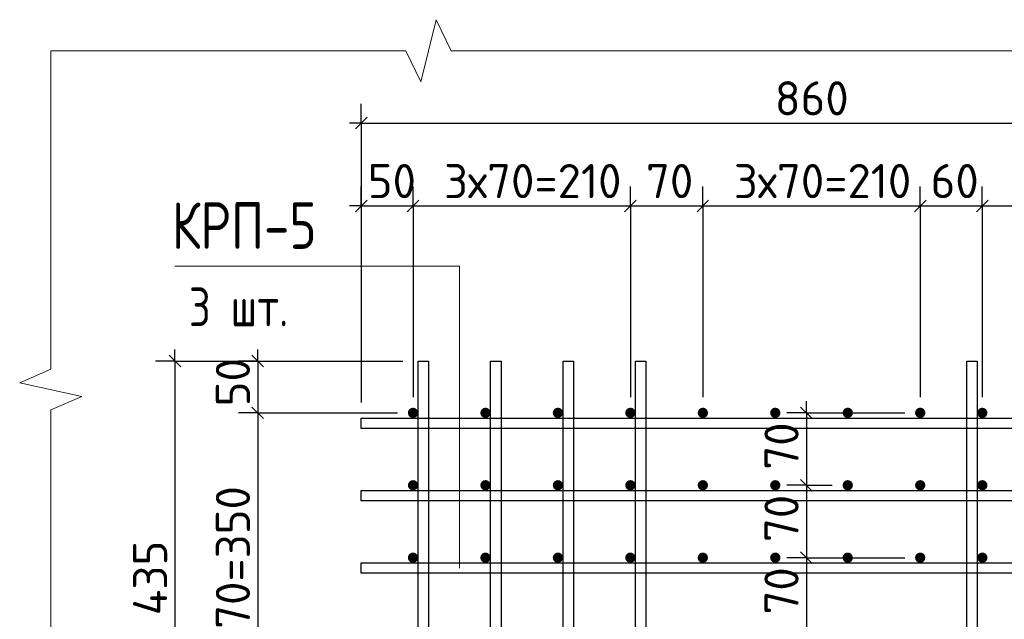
# Model space of a CAD drawing. Header units: millimetres. Extents: x 40580 to 1930067, y -240640 to 81020.
# Tile 388 of 656: x 1105585 to 1111927, y -198999 to -195135. Entities that reach past the tile are written whole.
import ezdxf

# ---------------------------------------------------------------- set-up
doc = ezdxf.new("R2010")
doc.units = ezdxf.units.MM
for name, color, linetype, lineweight in [('Standard', 7, 'Continuous', 25), ('Вспомогательная арматура', 52, 'Continuous', 25), ('Позиционная метка номер позиции', 7, 'Continuous', 13), ('Примечания', 7, 'Continuous', 13)]:
    doc.layers.add(name, color=color, linetype=linetype, lineweight=lineweight)
doc.styles.add('GOST 2.304', font='isocpeur.ttf', dxfattribs={"width": 0.8})
doc.styles.add('ISOCPEUR', font='isocpeur.ttf')

msp = doc.modelspace()

# ---------------------------------------------------------------- hatches: boundary and pattern name
at = {"linetype": 'Continuous', "lineweight": 50, "transparency": 33554687}
for points in [[(1108151.8, -197668.2), (1108149.2, -197655.5), (1108142, -197644.6), (1108131.2, -197637.4), (1108118.4, -197634.9), (1108105.7, -197637.4), (1108094.9, -197644.6), (1108087.6, -197655.5), (1108085.1, -197668.2), (1108087.6, -197681), (1108094.9, -197691.8), (1108105.7, -197699), (1108118.4, -197701.5), (1108131.2, -197699), (1108142, -197691.8), (1108149.2, -197681)], [(1108618.4, -197668.2), (1108615.9, -197655.5), (1108608.7, -197644.6), (1108597.9, -197637.4), (1108585.1, -197634.9), (1108572.3, -197637.4), (1108561.5, -197644.6), (1108554.3, -197655.5), (1108551.8, -197668.2), (1108554.3, -197681), (1108561.5, -197691.8), (1108572.3, -197699), (1108585.1, -197701.5), (1108597.9, -197699), (1108608.7, -197691.8), (1108615.9, -197681)], [(1109085.1, -197668.2), (1109082.6, -197655.5), (1109075.3, -197644.6), (1109064.5, -197637.4), (1109051.8, -197634.9), (1109039, -197637.4), (1109028.2, -197644.6), (1109021, -197655.5), (1109018.4, -197668.2), (1109021, -197681), (1109028.2, -197691.8), (1109039, -197699), (1109051.8, -197701.5), (1109064.5, -197699), (1109075.3, -197691.8), (1109082.6, -197681)], [(1109551.8, -197668.2), (1109549.2, -197655.5), (1109542, -197644.6), (1109531.2, -197637.4), (1109518.4, -197634.9), (1109505.7, -197637.4), (1109494.9, -197644.6), (1109487.6, -197655.5), (1109485.1, -197668.2), (1109487.6, -197681), (1109494.9, -197691.8), (1109505.7, -197699), (1109518.4, -197701.5), (1109531.2, -197699), (1109542, -197691.8), (1109549.2, -197681)], [(1110018.4, -197668.2), (1110015.9, -197655.5), (1110008.7, -197644.6), (1109997.9, -197637.4), (1109985.1, -197634.9), (1109972.3, -197637.4), (1109961.5, -197644.6), (1109954.3, -197655.5), (1109951.8, -197668.2), (1109954.3, -197681), (1109961.5, -197691.8), (1109972.3, -197699), (1109985.1, -197701.5), (1109997.9, -197699), (1110008.7, -197691.8), (1110015.9, -197681)], [(1110485.1, -197668.2), (1110482.6, -197655.5), (1110475.3, -197644.6), (1110464.5, -197637.4), (1110451.8, -197634.9), (1110439, -197637.4), (1110428.2, -197644.6), (1110421, -197655.5), (1110418.4, -197668.2), (1110421, -197681), (1110428.2, -197691.8), (1110439, -197699), (1110451.8, -197701.5), (1110464.5, -197699), (1110475.3, -197691.8), (1110482.6, -197681)], [(1110951.8, -197668.2), (1110949.2, -197655.5), (1110942, -197644.6), (1110931.2, -197637.4), (1110918.4, -197634.9), (1110905.7, -197637.4), (1110894.9, -197644.6), (1110887.6, -197655.5), (1110885.1, -197668.2), (1110887.6, -197681), (1110894.9, -197691.8), (1110905.7, -197699), (1110918.4, -197701.5), (1110931.2, -197699), (1110942, -197691.8), (1110949.2, -197681)], [(1111418.4, -197668.2), (1111415.9, -197655.5), (1111408.7, -197644.6), (1111397.9, -197637.4), (1111385.1, -197634.9), (1111372.3, -197637.4), (1111361.5, -197644.6), (1111354.3, -197655.5), (1111351.8, -197668.2), (1111354.3, -197681), (1111361.5, -197691.8), (1111372.3, -197699), (1111385.1, -197701.5), (1111397.9, -197699), (1111408.7, -197691.8), (1111415.9, -197681)], [(1111818.4, -197668.2), (1111815.9, -197655.5), (1111808.7, -197644.6), (1111797.9, -197637.4), (1111785.1, -197634.9), (1111772.3, -197637.4), (1111761.5, -197644.6), (1111754.3, -197655.5), (1111751.8, -197668.2), (1111754.3, -197681), (1111761.5, -197691.8), (1111772.3, -197699), (1111785.1, -197701.5), (1111797.9, -197699), (1111808.7, -197691.8), (1111815.9, -197681)], [(1108151.8, -198134.9), (1108149.2, -198122.1), (1108142, -198111.3), (1108131.2, -198104.1), (1108118.4, -198101.5), (1108105.7, -198104.1), (1108094.9, -198111.3), (1108087.6, -198122.1), (1108085.1, -198134.9), (1108087.6, -198147.6), (1108094.9, -198158.4), (1108105.7, -198165.7), (1108118.4, -198168.2), (1108131.2, -198165.7), (1108142, -198158.4), (1108149.2, -198147.6)], [(1108618.4, -198134.9), (1108615.9, -198122.1), (1108608.7, -198111.3), (1108597.9, -198104.1), (1108585.1, -198101.5), (1108572.3, -198104.1), (1108561.5, -198111.3), (1108554.3, -198122.1), (1108551.8, -198134.9), (1108554.3, -198147.6), (1108561.5, -198158.4), (1108572.3, -198165.7), (1108585.1, -198168.2), (1108597.9, -198165.7), (1108608.7, -198158.4), (1108615.9, -198147.6)], [(1109085.1, -198134.9), (1109082.6, -198122.1), (1109075.3, -198111.3), (1109064.5, -198104.1), (1109051.8, -198101.5), (1109039, -198104.1), (1109028.2, -198111.3), (1109021, -198122.1), (1109018.4, -198134.9), (1109021, -198147.6), (1109028.2, -198158.4), (1109039, -198165.7), (1109051.8, -198168.2), (1109064.5, -198165.7), (1109075.3, -198158.4), (1109082.6, -198147.6)], [(1109551.8, -198134.9), (1109549.2, -198122.1), (1109542, -198111.3), (1109531.2, -198104.1), (1109518.4, -198101.5), (1109505.7, -198104.1), (1109494.9, -198111.3), (1109487.6, -198122.1), (1109485.1, -198134.9), (1109487.6, -198147.6), (1109494.9, -198158.4), (1109505.7, -198165.7), (1109518.4, -198168.2), (1109531.2, -198165.7), (1109542, -198158.4), (1109549.2, -198147.6)], [(1110018.4, -198134.9), (1110015.9, -198122.1), (1110008.7, -198111.3), (1109997.9, -198104.1), (1109985.1, -198101.5), (1109972.3, -198104.1), (1109961.5, -198111.3), (1109954.3, -198122.1), (1109951.8, -198134.9), (1109954.3, -198147.6), (1109961.5, -198158.4), (1109972.3, -198165.7), (1109985.1, -198168.2), (1109997.9, -198165.7), (1110008.7, -198158.4), (1110015.9, -198147.6)], [(1110485.1, -198134.9), (1110482.6, -198122.1), (1110475.3, -198111.3), (1110464.5, -198104.1), (1110451.8, -198101.5), (1110439, -198104.1), (1110428.2, -198111.3), (1110421, -198122.1), (1110418.4, -198134.9), (1110421, -198147.6), (1110428.2, -198158.4), (1110439, -198165.7), (1110451.8, -198168.2), (1110464.5, -198165.7), (1110475.3, -198158.4), (1110482.6, -198147.6)], [(1110951.8, -198134.9), (1110949.2, -198122.1), (1110942, -198111.3), (1110931.2, -198104.1), (1110918.4, -198101.5), (1110905.7, -198104.1), (1110894.9, -198111.3), (1110887.6, -198122.1), (1110885.1, -198134.9), (1110887.6, -198147.6), (1110894.9, -198158.4), (1110905.7, -198165.7), (1110918.4, -198168.2), (1110931.2, -198165.7), (1110942, -198158.4), (1110949.2, -198147.6)], [(1111418.4, -198134.9), (1111415.9, -198122.1), (1111408.7, -198111.3), (1111397.9, -198104.1), (1111385.1, -198101.5), (1111372.3, -198104.1), (1111361.5, -198111.3), (1111354.3, -198122.1), (1111351.8, -198134.9), (1111354.3, -198147.6), (1111361.5, -198158.4), (1111372.3, -198165.7), (1111385.1, -198168.2), (1111397.9, -198165.7), (1111408.7, -198158.4), (1111415.9, -198147.6)], [(1111818.4, -198134.9), (1111815.9, -198122.1), (1111808.7, -198111.3), (1111797.9, -198104.1), (1111785.1, -198101.5), (1111772.3, -198104.1), (1111761.5, -198111.3), (1111754.3, -198122.1), (1111751.8, -198134.9), (1111754.3, -198147.6), (1111761.5, -198158.4), (1111772.3, -198165.7), (1111785.1, -198168.2), (1111797.9, -198165.7), (1111808.7, -198158.4), (1111815.9, -198147.6)], [(1108151.8, -198601.5), (1108149.2, -198588.8), (1108142, -198578), (1108131.2, -198570.7), (1108118.4, -198568.2), (1108105.7, -198570.7), (1108094.9, -198578), (1108087.6, -198588.8), (1108085.1, -198601.5), (1108087.6, -198614.3), (1108094.9, -198625.1), (1108105.7, -198632.3), (1108118.4, -198634.9), (1108131.2, -198632.3), (1108142, -198625.1), (1108149.2, -198614.3)], [(1108618.4, -198601.5), (1108615.9, -198588.8), (1108608.7, -198578), (1108597.9, -198570.7), (1108585.1, -198568.2), (1108572.3, -198570.7), (1108561.5, -198578), (1108554.3, -198588.8), (1108551.8, -198601.5), (1108554.3, -198614.3), (1108561.5, -198625.1), (1108572.3, -198632.3), (1108585.1, -198634.9), (1108597.9, -198632.3), (1108608.7, -198625.1), (1108615.9, -198614.3)], [(1109085.1, -198601.5), (1109082.6, -198588.8), (1109075.3, -198578), (1109064.5, -198570.7), (1109051.8, -198568.2), (1109039, -198570.7), (1109028.2, -198578), (1109021, -198588.8), (1109018.4, -198601.5), (1109021, -198614.3), (1109028.2, -198625.1), (1109039, -198632.3), (1109051.8, -198634.9), (1109064.5, -198632.3), (1109075.3, -198625.1), (1109082.6, -198614.3)], [(1109551.8, -198601.5), (1109549.2, -198588.8), (1109542, -198578), (1109531.2, -198570.7), (1109518.4, -198568.2), (1109505.7, -198570.7), (1109494.9, -198578), (1109487.6, -198588.8), (1109485.1, -198601.5), (1109487.6, -198614.3), (1109494.9, -198625.1), (1109505.7, -198632.3), (1109518.4, -198634.9), (1109531.2, -198632.3), (1109542, -198625.1), (1109549.2, -198614.3)], [(1110018.4, -198601.5), (1110015.9, -198588.8), (1110008.7, -198578), (1109997.9, -198570.7), (1109985.1, -198568.2), (1109972.3, -198570.7), (1109961.5, -198578), (1109954.3, -198588.8), (1109951.8, -198601.5), (1109954.3, -198614.3), (1109961.5, -198625.1), (1109972.3, -198632.3), (1109985.1, -198634.9), (1109997.9, -198632.3), (1110008.7, -198625.1), (1110015.9, -198614.3)], [(1110485.1, -198601.5), (1110482.6, -198588.8), (1110475.3, -198578), (1110464.5, -198570.7), (1110451.8, -198568.2), (1110439, -198570.7), (1110428.2, -198578), (1110421, -198588.8), (1110418.4, -198601.5), (1110421, -198614.3), (1110428.2, -198625.1), (1110439, -198632.3), (1110451.8, -198634.9), (1110464.5, -198632.3), (1110475.3, -198625.1), (1110482.6, -198614.3)], [(1110951.8, -198601.5), (1110949.2, -198588.8), (1110942, -198578), (1110931.2, -198570.7), (1110918.4, -198568.2), (1110905.7, -198570.7), (1110894.9, -198578), (1110887.6, -198588.8), (1110885.1, -198601.5), (1110887.6, -198614.3), (1110894.9, -198625.1), (1110905.7, -198632.3), (1110918.4, -198634.9), (1110931.2, -198632.3), (1110942, -198625.1), (1110949.2, -198614.3)], [(1111418.4, -198601.5), (1111415.9, -198588.8), (1111408.7, -198578), (1111397.9, -198570.7), (1111385.1, -198568.2), (1111372.3, -198570.7), (1111361.5, -198578), (1111354.3, -198588.8), (1111351.8, -198601.5), (1111354.3, -198614.3), (1111361.5, -198625.1), (1111372.3, -198632.3), (1111385.1, -198634.9), (1111397.9, -198632.3), (1111408.7, -198625.1), (1111415.9, -198614.3)], [(1111818.4, -198601.5), (1111815.9, -198588.8), (1111808.7, -198578), (1111797.9, -198570.7), (1111785.1, -198568.2), (1111772.3, -198570.7), (1111761.5, -198578), (1111754.3, -198588.8), (1111751.8, -198601.5), (1111754.3, -198614.3), (1111761.5, -198625.1), (1111772.3, -198632.3), (1111785.1, -198634.9), (1111797.9, -198632.3), (1111808.7, -198625.1), (1111815.9, -198614.3)]]:
    msp.add_hatch(color=7, dxfattribs=at).paths.add_polyline_path(points)

# ---------------------------------------------------------------- linework, layer by layer
at = {"layer": 'Standard', "color": 251, "linetype": 'Continuous', "lineweight": -3, "true_color": 0x656565, "transparency": 33554687}
for p, q in [((1107785.1, -195801.5), (1107785.1, -195676.5)), ((1107785.1, -195801.5), (1107785.1, -195926.5)), ((1107785.1, -195801.5), (1107785.1, -197601.5)), ((1107785.1, -196334.9), (1107785.1, -196209.9)), ((1108118.4, -196334.9), (1108118.4, -196209.9)), ((1109518.4, -196334.9), (1109518.4, -196209.9)), ((1109985.1, -196334.9), (1109985.1, -196209.9)), ((1111385.1, -196334.9), (1111385.1, -196209.9)), ((1111785.1, -196334.9), (1111785.1, -196209.9)), ((1107785.1, -196334.9), (1107785.1, -196459.9)), ((1107785.1, -196334.9), (1107785.1, -197601.5)), ((1108118.4, -196334.9), (1108118.4, -196459.9)), ((1108118.4, -196334.9), (1108118.4, -197568.2)), ((1109518.4, -196334.9), (1109518.4, -196459.9)), ((1109518.4, -196334.9), (1109518.4, -197568.2)), ((1109985.1, -196334.9), (1109985.1, -196459.9)), ((1109985.1, -196334.9), (1109985.1, -197568.2)), ((1111385.1, -196334.9), (1111385.1, -196459.9)), ((1111385.1, -196334.9), (1111385.1, -197568.2)), ((1111785.1, -196334.9), (1111785.1, -196459.9)), ((1111785.1, -196334.9), (1111785.1, -197568.2)), ((1106585.1, -197334.9), (1106460.1, -197334.9)), ((1106585.1, -197334.9), (1106710.1, -197334.9)), ((1106585.1, -197334.9), (1108051.8, -197334.9)), ((1107118.4, -197334.9), (1106993.4, -197334.9)), ((1107118.4, -197334.9), (1107243.4, -197334.9)), ((1107118.4, -197668.2), (1106993.4, -197668.2)), ((1107118.4, -197668.2), (1107243.4, -197668.2)), ((1107118.4, -197668.2), (1108018.4, -197668.2)), ((1110651.8, -197668.2), (1110526.8, -197668.2)), ((1110651.8, -197668.2), (1110776.8, -197668.2)), ((1110651.8, -197668.2), (1111285.1, -197668.2)), ((1110651.8, -198134.9), (1110526.8, -198134.9)), ((1110651.8, -198134.9), (1110776.8, -198134.9)), ((1110651.8, -198134.9), (1110818.4, -198134.9)), ((1110651.8, -198601.5), (1110526.8, -198601.5)), ((1110651.8, -198601.5), (1110776.8, -198601.5)), ((1110651.8, -198601.5), (1111285.1, -198601.5))]:
    msp.add_line(p, q, dxfattribs=at)
at = {"layer": 'Standard', "color": 7, "linetype": 'Continuous', "lineweight": 25, "transparency": 33554687}
for p, q in [((1107747.6, -195839), (1107822.6, -195764)), ((1107747.6, -196372.4), (1107822.6, -196297.4)), ((1108080.9, -196372.4), (1108155.9, -196297.4)), ((1109480.9, -196372.4), (1109555.9, -196297.4)), ((1109947.6, -196372.4), (1110022.6, -196297.4)), ((1111347.6, -196372.4), (1111422.6, -196297.4)), ((1111747.6, -196372.4), (1111822.6, -196297.4)), ((1106547.6, -197297.4), (1106622.6, -197372.4)), ((1107080.9, -197297.4), (1107155.9, -197372.4)), ((1107080.9, -197630.7), (1107155.9, -197705.7)), ((1110614.3, -197630.7), (1110689.3, -197705.7)), ((1110614.3, -198097.4), (1110689.3, -198172.4)), ((1110614.3, -198564), (1110689.3, -198639))]:
    msp.add_line(p, q, dxfattribs=at)
at = {"layer": 'Standard', "color": 7, "linetype": 'Continuous', "lineweight": -3, "transparency": 33554687}
for p, q in [((1107785.1, -195801.5), (1107710.1, -195801.5)), ((1107785.1, -195801.5), (1113518.4, -195801.5)), ((1107785.1, -196334.9), (1107710.1, -196334.9)), ((1107785.1, -196334.9), (1108118.4, -196334.9)), ((1108118.4, -196334.9), (1109518.4, -196334.9)), ((1109518.4, -196334.9), (1109985.1, -196334.9)), ((1109985.1, -196334.9), (1111385.1, -196334.9)), ((1111385.1, -196334.9), (1111785.1, -196334.9)), ((1111785.1, -196334.9), (1113185.1, -196334.9)), ((1106585.1, -197334.9), (1106585.1, -197259.9)), ((1107118.4, -197334.9), (1107118.4, -197259.9)), ((1107118.4, -197334.9), (1107118.4, -197668.2)), ((1110651.8, -197668.2), (1110651.8, -197593.2)), ((1110651.8, -198134.9), (1110651.8, -198601.5)), ((1110651.8, -198601.5), (1110651.8, -199068.2))]:
    msp.add_line(p, q, dxfattribs=at)
for points in [[(1106585.1, -197334.9), (1106585.1, -199061.3), (1106585.1, -199061.3), (1106585.1, -200234.9)], [(1107118.4, -197668.2), (1107118.4, -197716.8), (1107118.4, -197716.8), (1107118.4, -200001.5)], [(1110651.8, -197668.2), (1110651.8, -198121.7), (1110651.8, -198121.7), (1110651.8, -198134.9)]]:
    msp.add_lwpolyline(points, dxfattribs=at)
at = {"layer": 'Standard', "color": 251, "linetype": 'Continuous', "lineweight": -3, "true_color": 0x656565, "transparency": 33554687}
msp.add_lwpolyline([(1107118.4, -197334.9), (1107741.5, -197334.9), (1107741.5, -197334.9), (1108051.8, -197334.9)], dxfattribs=at)
at = {"layer": 'Вспомогательная арматура', "color": 7, "linetype": 'Continuous', "lineweight": 25, "transparency": 33554687}
for points in [[(1108218.4, -197334.9), (1108218.4, -200234.9), (1108151.8, -200234.9), (1108151.8, -197334.9), (1108218.4, -197334.9)], [(1108218.4, -197334.9), (1108218.4, -200234.9), (1108151.8, -200234.9), (1108151.8, -197334.9), (1108218.4, -197334.9)], [(1108685.1, -197334.9), (1108685.1, -200234.9), (1108618.4, -200234.9), (1108618.4, -197334.9), (1108685.1, -197334.9)], [(1108685.1, -197334.9), (1108685.1, -200234.9), (1108618.4, -200234.9), (1108618.4, -197334.9), (1108685.1, -197334.9)], [(1109151.8, -197334.9), (1109151.8, -200234.9), (1109085.1, -200234.9), (1109085.1, -197334.9), (1109151.8, -197334.9)], [(1109151.8, -197334.9), (1109151.8, -200234.9), (1109085.1, -200234.9), (1109085.1, -197334.9), (1109151.8, -197334.9)], [(1109618.4, -197334.9), (1109618.4, -200234.9), (1109551.8, -200234.9), (1109551.8, -197334.9), (1109618.4, -197334.9)], [(1109618.4, -197334.9), (1109618.4, -200234.9), (1109551.8, -200234.9), (1109551.8, -197334.9), (1109618.4, -197334.9)], [(1111751.8, -197334.9), (1111751.8, -201334.9), (1111685.1, -201334.9), (1111685.1, -197334.9), (1111751.8, -197334.9)], [(1111751.8, -197334.9), (1111751.8, -201334.9), (1111685.1, -201334.9), (1111685.1, -197334.9), (1111751.8, -197334.9)], [(1107785.1, -197701.5), (1113518.4, -197701.5), (1113518.4, -197768.2), (1107785.1, -197768.2), (1107785.1, -197701.5)], [(1107785.1, -197701.5), (1113518.4, -197701.5), (1113518.4, -197768.2), (1107785.1, -197768.2), (1107785.1, -197701.5)], [(1107785.1, -198168.2), (1113518.4, -198168.2), (1113518.4, -198234.9), (1107785.1, -198234.9), (1107785.1, -198168.2)], [(1107785.1, -198168.2), (1113518.4, -198168.2), (1113518.4, -198234.9), (1107785.1, -198234.9), (1107785.1, -198168.2)], [(1107785.1, -198634.9), (1113518.4, -198634.9), (1113518.4, -198701.5), (1107785.1, -198701.5), (1107785.1, -198634.9)], [(1107785.1, -198634.9), (1113518.4, -198634.9), (1113518.4, -198701.5), (1107785.1, -198701.5), (1107785.1, -198634.9)]]:
    msp.add_lwpolyline(points, dxfattribs=at)
at = {"layer": 'Позиционная метка номер позиции', "color": 7, "linetype": 'Continuous', "lineweight": 13, "transparency": 33554687}
msp.add_lwpolyline([(1108417.5, -198668.2), (1108417.5, -196722.2), (1106585.1, -196722.2)], dxfattribs=at)
at = {"layer": 'Примечания', "color": 7, "linetype": 'Continuous', "lineweight": 13, "transparency": 33554687}
for p, q in [((1108169.8, -195534.9), (1108267.1, -195134.9)), ((1108267.1, -195134.9), (1108364.4, -195334.9)), ((1105785.1, -195334.9), (1108072.4, -195334.9)), ((1105785.1, -195334.9), (1105785.1, -195334.9)), ((1105785.1, -195334.9), (1105785.1, -195334.9)), ((1105785.1, -197387.2), (1105785.1, -195334.9)), ((1108072.4, -195334.9), (1108169.8, -195534.9)), ((1108364.4, -195334.9), (1110651.8, -195334.9)), ((1110651.8, -195334.9), (1112939.1, -195334.9)), ((1105585.1, -197474.5), (1105785.1, -197387.2)), ((1105985.1, -197561.9), (1105585.1, -197474.5)), ((1105785.1, -197649.2), (1105985.1, -197561.9)), ((1105785.1, -199701.5), (1105785.1, -197649.2))]:
    msp.add_line(p, q, dxfattribs=at)

# ---------------------------------------------------------------- texts
at = {"layer": 'Standard', "color": 7, "linetype": 'Continuous', "lineweight": 25, "transparency": 33554687, "char_height": 220, "attachment_point": 7, "style": 'ISOCPEUR'}
for s, insert, width in [('860', (1110448.5, -195751.5), 531.96), ('50', (1107826.6, -196284.9), 375.735), ('3х70=210', (1108318.1, -196284.8), 1125.9), ('70', (1109618.8, -196284.9), 391.305), ('3х70=210', (1110184.8, -196284.8), 1125.9), ('60', (1111452.1, -196284.9), 391.299)]:
    msp.add_mtext(s, dxfattribs=dict(at, insert=insert, width=width))
at = {"layer": 'Standard', "color": 7, "linetype": 'Continuous', "lineweight": 25, "transparency": 33554687, "char_height": 220, "attachment_point": 7, "rotation": 90, "style": 'ISOCPEUR'}
for s, insert, width in [('50', (1107068.4, -197626.7), 375.741), ('70', (1110601.8, -198034.5), 391.317), ('5х70=350', (1107068.4, -199343), 1141.647), ('70', (1110601.8, -198501.2), 391.311), ('435', (1106535.1, -198972.5), 500.82), ('70', (1110601.8, -198967.8), 391.311)]:
    msp.add_mtext(s, dxfattribs=dict(at, insert=insert, width=width))
at = {"layer": 'Примечания', "color": 7, "linetype": 'Continuous', "lineweight": 25, "transparency": 33554687, "attachment_point": 7, "style": 'GOST 2.304'}
for s, insert, char_height, width in [('КРП-5', (1106565.1, -196612.2), 300, 1066.534), ('3\\~шт.', (1106675.1, -197110.2), 250, 817.804)]:
    msp.add_mtext(s, dxfattribs=dict(at, insert=insert, char_height=char_height, width=width))

doc.saveas('drawing.dxf')
